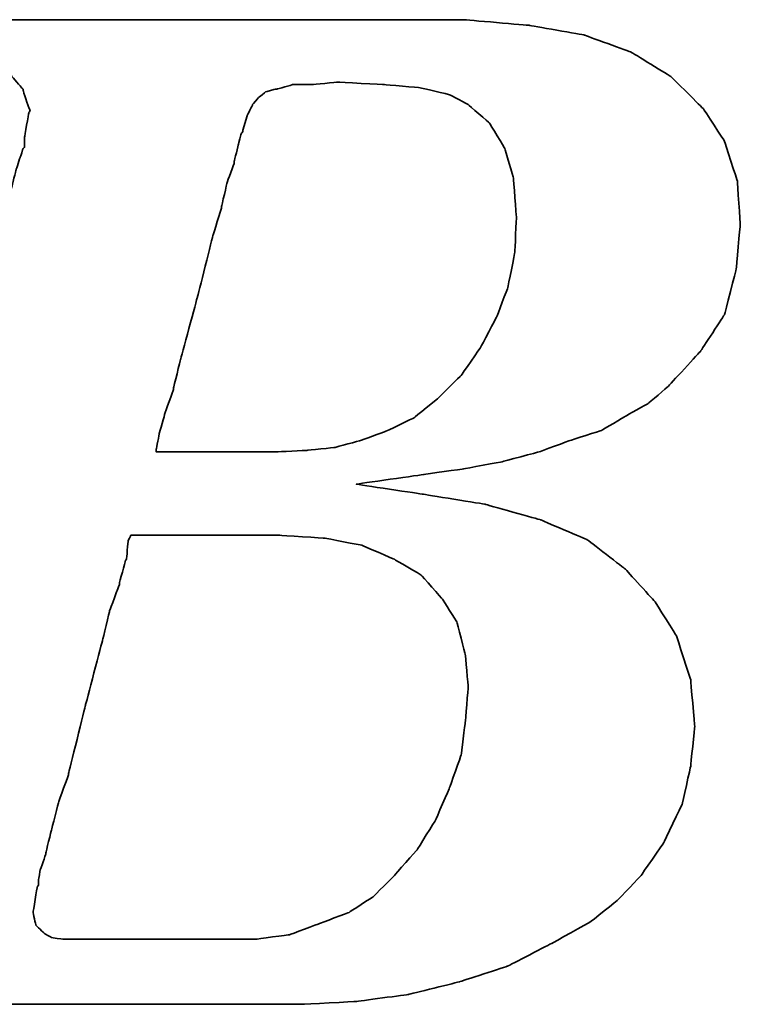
# Model space of a CAD drawing. Header units: millimetres. Extents: x -212 to 3135, y -1694 to 860.
# Tile 263 of 565: x 63.69 to 66.7, y -396.67 to -392.56. Entities that reach past the tile are written whole.
import ezdxf

# ---------------------------------------------------------------- set-up
doc = ezdxf.new("R2010")
doc.units = ezdxf.units.MM
doc.layers.add('DIM', color=4, linetype='CONTINUOUS')
doc.layers.add('layer 1', color=7, linetype='CONTINUOUS')

# ---------------------------------------------------------------- blocks, each defined once
blk = doc.blocks.new('TBI MOTION logo(完整正式版)')
at = {"layer": 'layer 1', "color": 22, "lineweight": 35}
for points, knots in [([(-64.65375, -6.86375), (-64.65375, -6.86375), (-64.84375, -7.29625), (-64.84375, -7.29625), (-64.84375, -7.29625), (-64.84375, -7.29625), (-64.86875, -7.34375), (-64.86875, -7.34375), (-64.86875, -7.34375), (-64.86875, -7.34375), (-64.86875, -7.36875), (-64.86875, -7.36875), (-64.86875, -7.36875), (-64.86875, -7.36875), (-65.15375, -7.65375), (-65.15375, -7.65375), (-65.15375, -7.65375), (-65.15375, -7.65375), (-65.17875, -7.65375), (-65.17875, -7.65375), (-65.17875, -7.65375), (-65.17875, -7.65375), (-65.20375, -7.67875), (-65.20375, -7.67875), (-65.20375, -7.67875), (-65.20375, -7.67875), (-65.58875, -7.87125), (-65.58875, -7.87125), (-65.58875, -7.87125), (-65.58875, -7.87125), (-65.63375, -7.87125), (-65.63375, -7.87125), (-65.63375, -7.87125), (-65.63375, -7.87125), (-65.65875, -7.89375), (-65.65875, -7.89375), (-65.65875, -7.89375), (-65.65875, -7.89375), (-66.09375, -7.94375), (-66.09375, -7.94375), (-66.09375, -7.94375), (-66.09375, -7.94375), (-66.11375, -7.94375), (-66.11375, -7.94375), (-66.11375, -7.94375), (-66.11375, -7.94375), (-66.16375, -7.94375), (-66.16375, -7.94375), (-66.16375, -7.94375), (-66.16375, -7.94375), (-66.30875, -7.94375), (-66.30875, -7.94375), (-66.30875, -7.94375), (-66.30875, -7.94375), (-66.69375, -7.94375), (-66.69375, -7.94375), (-66.69375, -7.94375), (-66.69375, -7.94375), (-67.07375, -7.94375), (-67.07375, -7.94375), (-67.07375, -7.94375), (-67.07375, -7.94375), (-67.12375, -7.94375), (-67.12375, -7.94375), (-67.12375, -7.94375), (-67.12375, -7.94375), (-67.12375, -7.96625), (-67.12375, -7.96625), (-67.12375, -7.96625), (-67.12375, -7.96625), (-67.14875, -7.99125), (-67.14875, -7.99125), (-67.14875, -7.99125), (-67.14875, -7.99125), (-67.24375, -8.34875), (-67.24375, -8.34875), (-67.24375, -8.34875), (-67.24375, -8.34875), (-67.31375, -8.68625), (-67.31375, -8.68625), (-67.31375, -8.68625), (-67.31375, -8.68625), (-67.26875, -8.68625), (-67.26875, -8.68625), (-67.26875, -8.68625), (-67.26875, -8.68625), (-67.07375, -8.68625), (-67.07375, -8.68625), (-67.07375, -8.68625), (-67.07375, -8.68625), (-66.54875, -8.68625), (-66.54875, -8.68625), (-66.54875, -8.68625), (-66.54875, -8.68625), (-65.82625, -8.68625), (-65.82625, -8.68625), (-65.82625, -8.68625), (-65.82625, -8.68625), (-65.01375, -8.68625), (-65.01375, -8.68625), (-65.01375, -8.68625), (-65.01375, -8.68625), (-64.05375, -8.68625), (-64.05375, -8.68625), (-64.05375, -8.68625), (-64.05375, -8.68625), (-62.08375, -8.68625), (-62.08375, -8.68625), (-62.08375, -8.68625), (-62.08375, -8.68625), (-60.06875, -8.68625), (-60.06875, -8.68625), (-60.06875, -8.68625), (-60.06875, -8.68625), (-59.10875, -8.68625), (-59.10875, -8.68625), (-59.10875, -8.68625), (-59.10875, -8.68625), (-58.29375, -8.68625), (-58.29375, -8.68625), (-58.29375, -8.68625), (-58.29375, -8.68625), (-57.57375, -8.68625), (-57.57375, -8.68625), (-57.57375, -8.68625), (-57.57375, -8.68625), (-57.04875, -8.68625), (-57.04875, -8.68625), (-57.04875, -8.68625), (-57.04875, -8.68625), (-56.85375, -8.68625), (-56.85375, -8.68625), (-56.85375, -8.68625), (-56.85375, -8.68625), (-56.70875, -8.68625), (-56.70875, -8.68625), (-56.70875, -8.68625), (-56.70875, -8.68625), (-56.61375, -8.68625), (-56.61375, -8.68625), (-56.61375, -8.68625), (-56.61375, -8.68625), (-56.56875, -8.68625), (-56.56875, -8.68625), (-56.56875, -8.68625), (-56.56875, -8.68625), (-55.65375, -8.63875), (-55.65375, -8.63875), (-55.65375, -8.63875), (-55.65375, -8.63875), (-54.76875, -8.51875), (-54.76875, -8.51875), (-54.76875, -8.51875), (-54.76875, -8.51875), (-53.90375, -8.30375), (-53.90375, -8.30375), (-53.90375, -8.30375), (-53.90375, -8.30375), (-53.08875, -8.03875), (-53.08875, -8.03875), (-53.08875, -8.03875), (-53.08875, -8.03875), (-52.34375, -7.65375), (-52.34375, -7.65375), (-52.34375, -7.65375), (-52.34375, -7.65375), (-51.69875, -7.29625), (-51.69875, -7.29625), (-51.69875, -7.29625), (-51.69875, -7.29625), (-51.21875, -6.91125), (-51.21875, -6.91125), (-51.21875, -6.91125), (-51.21875, -6.91125), (-50.83375, -6.50375), (-50.83375, -6.50375), (-50.83375, -6.50375), (-50.83375, -6.50375), (-50.44875, -5.94875), (-50.44875, -5.94875), (-50.44875, -5.94875), (-50.44875, -5.94875), (-50.13875, -5.30375), (-50.13875, -5.30375), (-50.13875, -5.30375), (-50.13875, -5.30375), (-49.99375, -4.65375), (-49.99375, -4.65375), (-49.99375, -4.65375), (-49.99375, -4.65375), (-49.92375, -3.98375), (-49.92375, -3.98375), (-49.92375, -3.98375), (-49.92375, -3.98375), (-49.99375, -3.19374), (-49.99375, -3.19374), (-49.99375, -3.19374), (-49.99375, -3.19374), (-50.23374, -2.44874), (-50.23374, -2.44874), (-50.23374, -2.44874), (-50.23374, -2.44874), (-50.59375, -1.87374), (-50.59375, -1.87374), (-50.59375, -1.87374), (-50.59375, -1.87374), (-51.09875, -1.31874), (-51.09875, -1.31874), (-51.09875, -1.31874), (-51.09875, -1.31874), (-51.74375, -0.81875), (-51.74375, -0.81875), (-51.74375, -0.81875), (-51.74375, -0.81875), (-52.53875, -0.48125), (-52.53875, -0.48125), (-52.53875, -0.48125), (-52.53875, -0.48125), (-53.47375, -0.21875), (-53.47375, -0.21875), (-53.47375, -0.21875), (-53.47375, -0.21875), (-54.52875, -0.04874), (-54.52875, -0.04874), (-54.52875, -0.04874), (-54.52875, -0.04874), (-55.65375, 0.12125), (-55.65375, 0.12125), (-55.65375, 0.12125), (-55.65375, 0.12125), (-54.50375, 0.28624), (-54.50375, 0.28624), (-54.50375, 0.28624), (-54.50375, 0.28624), (-53.83375, 0.38124), (-53.83375, 0.38124), (-53.83375, 0.38124), (-53.83375, 0.38124), (-53.18375, 0.50125), (-53.18375, 0.50125), (-53.18375, 0.50125), (-53.18375, 0.50125), (-52.55875, 0.66874), (-52.55875, 0.66874), (-52.55875, 0.66874), (-52.55875, 0.66874), (-52.03375, 0.86124), (-52.03375, 0.86124), (-52.03375, 0.86124), (-52.03375, 0.86124), (-51.50374, 1.03124), (-51.50374, 1.03124), (-51.50374, 1.03124), (-51.50374, 1.03124), (-51.09875, 1.27125), (-51.09875, 1.27125), (-51.09875, 1.27125), (-51.09875, 1.27125), (-50.71375, 1.48624), (-50.71375, 1.48624), (-50.71375, 1.48624), (-50.71375, 1.48624), (-50.37625, 1.77625), (-50.37625, 1.77625), (-50.37625, 1.77625), (-50.37625, 1.77625), (-49.82375, 2.37625), (-49.82375, 2.37625), (-49.82375, 2.37625), (-49.82375, 2.37625), (-49.41875, 2.99625), (-49.41875, 2.99625), (-49.41875, 2.99625), (-49.41875, 2.99625), (-49.22375, 3.76625), (-49.22375, 3.76625), (-49.22375, 3.76625), (-49.22375, 3.76625), (-49.15375, 4.50874), (-49.15375, 4.50874), (-49.15375, 4.50874), (-49.15375, 4.50874), (-49.20375, 5.25125), (-49.20375, 5.25125), (-49.20375, 5.25125), (-49.20375, 5.25125), (-49.41875, 5.92625), (-49.41875, 5.92625), (-49.41875, 5.92625), (-49.41875, 5.92625), (-49.77875, 6.47625), (-49.77875, 6.47625), (-49.77875, 6.47625), (-49.77875, 6.47625), (-50.33125, 7.02624), (-50.33125, 7.02624), (-50.33125, 7.02624), (-50.33125, 7.02624), (-51.00125, 7.43625), (-51.00125, 7.43625), (-51.00125, 7.43625), (-51.00125, 7.43625), (-51.79375, 7.72625), (-51.79375, 7.72625), (-51.79375, 7.72625), (-51.79375, 7.72625), (-52.72875, 7.89124), (-52.72875, 7.89124), (-52.72875, 7.89124), (-52.72875, 7.89124), (-53.83375, 7.98625), (-53.83375, 7.98625), (-53.83375, 7.98625), (-53.83375, 7.98625), (-53.92875, 7.98625), (-53.92875, 7.98625), (-53.92875, 7.98625), (-53.92875, 7.98625), (-54.26375, 7.98625), (-54.26375, 7.98625), (-54.26375, 7.98625), (-54.26375, 7.98625), (-54.74375, 7.98625), (-54.74375, 7.98625), (-54.74375, 7.98625), (-54.74375, 7.98625), (-55.36875, 7.98625), (-55.36875, 7.98625), (-55.36875, 7.98625), (-55.36875, 7.98625), (-56.13375, 7.98625), (-56.13375, 7.98625), (-56.13375, 7.98625), (-56.13375, 7.98625), (-56.94875, 7.98625), (-56.94875, 7.98625), (-56.94875, 7.98625), (-56.94875, 7.98625), (-58.77625, 7.98625), (-58.77625, 7.98625), (-58.77625, 7.98625), (-58.77625, 7.98625), (-60.59875, 7.98625), (-60.59875, 7.98625), (-60.59875, 7.98625), (-60.59875, 7.98625), (-61.41375, 7.98625), (-61.41375, 7.98625), (-61.41375, 7.98625), (-61.41375, 7.98625), (-62.17875, 7.98625), (-62.17875, 7.98625), (-62.17875, 7.98625), (-62.17875, 7.98625), (-62.80375, 7.98625), (-62.80375, 7.98625), (-62.80375, 7.98625), (-62.80375, 7.98625), (-63.30625, 7.98625), (-63.30625, 7.98625), (-63.30625, 7.98625), (-63.30625, 7.98625), (-63.57375, 7.98625), (-63.57375, 7.98625), (-63.57375, 7.98625), (-63.57375, 7.98625), (-63.57375, 7.96375), (-63.57375, 7.96375), (-63.57375, 7.96375), (-63.57375, 7.96375), (-63.59875, 7.94125), (-63.59875, 7.94125), (-63.59875, 7.94125), (-63.59875, 7.94125), (-63.69375, 7.55625), (-63.69375, 7.55625), (-63.69375, 7.55625), (-63.69375, 7.55625), (-63.76375, 7.24624), (-63.76375, 7.24624), (-63.76375, 7.24624), (-63.76375, 7.24624), (-63.23875, 7.24624), (-63.23875, 7.24624), (-63.23875, 7.24624), (-63.23875, 7.24624), (-62.75875, 7.24624), (-62.75875, 7.24624), (-62.75875, 7.24624), (-62.75875, 7.24624), (-62.61125, 7.24624), (-62.61125, 7.24624), (-62.61125, 7.24624), (-62.61125, 7.24624), (-62.56625, 7.24624), (-62.56625, 7.24624), (-62.56625, 7.24624), (-62.56625, 7.24624), (-62.22875, 7.24624), (-62.22875, 7.24624), (-62.22875, 7.24624), (-62.22875, 7.24624), (-62.20375, 7.24624), (-62.20375, 7.24624), (-62.20375, 7.24624), (-62.20375, 7.24624), (-62.17875, 7.21875), (-62.17875, 7.21875), (-62.17875, 7.21875), (-62.17875, 7.21875), (-61.96375, 7.17125), (-61.96375, 7.17125), (-61.96375, 7.17125), (-61.96375, 7.17125), (-61.72375, 7.12624), (-61.72375, 7.12624), (-61.72375, 7.12624), (-61.72375, 7.12624), (-61.70375, 7.12624), (-61.70375, 7.12624), (-61.70375, 7.12624), (-61.70375, 7.12624), (-61.55875, 7.07624), (-61.55875, 7.07624), (-61.55875, 7.07624), (-61.55875, 7.07624), (-61.50875, 7.07624), (-61.50875, 7.07624), (-61.50875, 7.07624), (-61.50875, 7.07624), (-61.48375, 7.02624), (-61.48375, 7.02624), (-61.48375, 7.02624), (-61.48375, 7.02624), (-61.31875, 6.83375), (-61.31875, 6.83375), (-61.31875, 6.83375), (-61.31875, 6.83375), (-61.29375, 6.81125), (-61.29375, 6.81125), (-61.29375, 6.81125), (-61.29375, 6.81125), (-61.29375, 6.78625), (-61.29375, 6.78625), (-61.29375, 6.78625), (-61.29375, 6.78625), (-61.19875, 6.50124), (-61.19875, 6.50124), (-61.19875, 6.50124), (-61.19875, 6.50124), (-61.17375, 6.45124), (-61.17375, 6.45124), (-61.17375, 6.45124), (-61.17375, 6.45124), (-61.19875, 6.40625), (-61.19875, 6.40625), (-61.19875, 6.40625), (-61.19875, 6.40625), (-61.26875, 5.99624), (-61.26875, 5.99624), (-61.26875, 5.99624), (-61.26875, 5.99624), (-61.26875, 5.85125), (-61.26875, 5.85125), (-61.26875, 5.85125), (-61.26875, 5.85125), (-61.26875, 5.82625), (-61.26875, 5.82625), (-61.26875, 5.82625), (-61.26875, 5.82625), (-61.29375, 5.80625), (-61.29375, 5.80625), (-61.29375, 5.80625), (-61.29375, 5.80625), (-61.34125, 5.66125), (-61.34125, 5.66125), (-61.34125, 5.66125), (-61.34125, 5.66125), (-61.41375, 5.44625), (-61.41375, 5.44625), (-61.41375, 5.44625), (-61.41375, 5.44625), (-61.48375, 5.15625), (-61.48375, 5.15625), (-61.48375, 5.15625), (-61.48375, 5.15625), (-61.58375, 4.82124), (-61.58375, 4.82124), (-61.58375, 4.82124), (-61.58375, 4.82124), (-61.79875, 4.00375), (-61.79875, 4.00375), (-61.79875, 4.00375), (-61.79875, 4.00375), (-62.05875, 2.99625), (-62.05875, 2.99625), (-62.05875, 2.99625), (-62.05875, 2.99625), (-62.34875, 1.91625), (-62.34875, 1.91625), (-62.34875, 1.91625), (-62.34875, 1.91625), (-62.97375, -0.41124), (-62.97375, -0.41124), (-62.97375, -0.41124), (-62.97375, -0.41124), (-63.59875, -2.75875), (-63.59875, -2.75875), (-63.59875, -2.75875), (-63.59875, -2.75875), (-63.88375, -3.86374), (-63.88375, -3.86374), (-63.88375, -3.86374), (-63.88375, -3.86374), (-64.14875, -4.82374), (-64.14875, -4.82374), (-64.14875, -4.82374), (-64.14875, -4.82374), (-64.36375, -5.64125), (-64.36375, -5.64125), (-64.36375, -5.64125), (-64.36375, -5.64125), (-64.43625, -5.97625), (-64.43625, -5.97625), (-64.43625, -5.97625), (-64.43625, -5.97625), (-64.50875, -6.28625), (-64.50875, -6.28625), (-64.50875, -6.28625), (-64.50875, -6.28625), (-64.50875, -6.30875), (-64.50875, -6.30875), (-64.50875, -6.30875), (-64.50875, -6.30875), (-64.57875, -6.50375), (-64.57875, -6.50375), (-64.57875, -6.50375), (-64.57875, -6.50375), (-64.62875, -6.69625), (-64.62875, -6.69625), (-64.62875, -6.69625), (-64.62875, -6.69625), (-64.62875, -6.76875), (-64.62875, -6.76875), (-64.62875, -6.76875), (-64.62875, -6.76875), (-64.62875, -6.81375), (-64.62875, -6.81375), (-64.62875, -6.81375), (-64.62875, -6.81375), (-64.62875, -6.83875), (-64.62875, -6.83875), (-64.62875, -6.83875), (-64.62875, -6.83875), (-64.65375, -6.86375), (-64.65375, -6.86375)], [0, 0, 0, 0, 0.00719424, 0.00719424, 0.00719424, 0.00719425, 0.01438849, 0.01438849, 0.01438849, 0.0143885, 0.02158273, 0.02158273, 0.02158273, 0.02158274, 0.02877698, 0.02877698, 0.02877698, 0.02877699, 0.03597122, 0.03597122, 0.03597122, 0.03597123, 0.04316547, 0.04316547, 0.04316547, 0.04316548, 0.05035971, 0.05035971, 0.05035971, 0.05035972, 0.05755396, 0.05755396, 0.05755396, 0.05755397, 0.0647482, 0.0647482, 0.0647482, 0.06474821, 0.07194245, 0.07194245, 0.07194245, 0.07194246, 0.07913669, 0.07913669, 0.07913669, 0.0791367, 0.08633094, 0.08633094, 0.08633094, 0.08633095, 0.09352518, 0.09352518, 0.09352518, 0.09352519, 0.10071942, 0.10071942, 0.10071942, 0.10071943, 0.10791367, 0.10791367, 0.10791367, 0.10791368, 0.11510791, 0.11510791, 0.11510791, 0.11510792, 0.12230216, 0.12230216, 0.12230216, 0.12230217, 0.1294964, 0.1294964, 0.1294964, 0.12949641, 0.13669065, 0.13669065, 0.13669065, 0.13669066, 0.14388489, 0.14388489, 0.14388489, 0.1438849, 0.15107914, 0.15107914, 0.15107914, 0.15107915, 0.15827338, 0.15827338, 0.15827338, 0.15827339, 0.16546763, 0.16546763, 0.16546763, 0.16546764, 0.17266187, 0.17266187, 0.17266187, 0.17266188, 0.17985612, 0.17985612, 0.17985612, 0.17985613, 0.18705036, 0.18705036, 0.18705036, 0.18705037, 0.1942446, 0.1942446, 0.1942446, 0.19424461, 0.20143885, 0.20143885, 0.20143885, 0.20143886, 0.20863309, 0.20863309, 0.20863309, 0.2086331, 0.21582734, 0.21582734, 0.21582734, 0.21582735, 0.22302158, 0.22302158, 0.22302158, 0.22302159, 0.23021583, 0.23021583, 0.23021583, 0.23021584, 0.23741007, 0.23741007, 0.23741007, 0.23741008, 0.24460432, 0.24460432, 0.24460432, 0.24460433, 0.25179856, 0.25179856, 0.25179856, 0.25179857, 0.25899281, 0.25899281, 0.25899281, 0.25899282, 0.26618705, 0.26618705, 0.26618705, 0.26618706, 0.27338129, 0.27338129, 0.27338129, 0.2733813, 0.28057554, 0.28057554, 0.28057554, 0.28057555, 0.28776978, 0.28776978, 0.28776978, 0.28776979, 0.29496403, 0.29496403, 0.29496403, 0.29496404, 0.30215827, 0.30215827, 0.30215827, 0.30215828, 0.30935252, 0.30935252, 0.30935252, 0.30935253, 0.31654676, 0.31654676, 0.31654676, 0.31654677, 0.32374101, 0.32374101, 0.32374101, 0.32374102, 0.33093525, 0.33093525, 0.33093525, 0.33093526, 0.3381295, 0.3381295, 0.3381295, 0.33812951, 0.34532374, 0.34532374, 0.34532374, 0.34532375, 0.35251799, 0.35251799, 0.35251799, 0.352518, 0.35971223, 0.35971223, 0.35971223, 0.35971224, 0.36690647, 0.36690647, 0.36690647, 0.36690648, 0.37410072, 0.37410072, 0.37410072, 0.37410073, 0.38129496, 0.38129496, 0.38129496, 0.38129497, 0.38848921, 0.38848921, 0.38848921, 0.38848922, 0.39568345, 0.39568345, 0.39568345, 0.39568346, 0.4028777, 0.4028777, 0.4028777, 0.40287771, 0.41007194, 0.41007194, 0.41007194, 0.41007195, 0.41726619, 0.41726619, 0.41726619, 0.4172662, 0.42446043, 0.42446043, 0.42446043, 0.42446044, 0.43165468, 0.43165468, 0.43165468, 0.43165469, 0.43884892, 0.43884892, 0.43884892, 0.43884893, 0.44604317, 0.44604317, 0.44604317, 0.44604318, 0.45323741, 0.45323741, 0.45323741, 0.45323742, 0.46043165, 0.46043165, 0.46043165, 0.46043166, 0.4676259, 0.4676259, 0.4676259, 0.46762591, 0.47482014, 0.47482014, 0.47482014, 0.47482015, 0.48201439, 0.48201439, 0.48201439, 0.4820144, 0.48920863, 0.48920863, 0.48920863, 0.48920864, 0.49640288, 0.49640288, 0.49640288, 0.49640289, 0.50359712, 0.50359712, 0.50359712, 0.50359713, 0.51079137, 0.51079137, 0.51079137, 0.51079138, 0.51798561, 0.51798561, 0.51798561, 0.51798562, 0.52517986, 0.52517986, 0.52517986, 0.52517987, 0.5323741, 0.5323741, 0.5323741, 0.53237411, 0.53956835, 0.53956835, 0.53956835, 0.53956836, 0.54676259, 0.54676259, 0.54676259, 0.5467626, 0.55395683, 0.55395683, 0.55395683, 0.55395684, 0.56115108, 0.56115108, 0.56115108, 0.56115109, 0.56834532, 0.56834532, 0.56834532, 0.56834533, 0.57553957, 0.57553957, 0.57553957, 0.57553958, 0.58273381, 0.58273381, 0.58273381, 0.58273382, 0.58992806, 0.58992806, 0.58992806, 0.58992807, 0.5971223, 0.5971223, 0.5971223, 0.59712231, 0.60431655, 0.60431655, 0.60431655, 0.60431656, 0.61151079, 0.61151079, 0.61151079, 0.6115108, 0.61870504, 0.61870504, 0.61870504, 0.61870505, 0.62589928, 0.62589928, 0.62589928, 0.62589929, 0.63309353, 0.63309353, 0.63309353, 0.63309354, 0.64028777, 0.64028777, 0.64028777, 0.64028778, 0.64748201, 0.64748201, 0.64748201, 0.64748202, 0.65467626, 0.65467626, 0.65467626, 0.65467627, 0.6618705, 0.6618705, 0.6618705, 0.66187051, 0.66906475, 0.66906475, 0.66906475, 0.66906476, 0.67625899, 0.67625899, 0.67625899, 0.676259, 0.68345324, 0.68345324, 0.68345324, 0.68345325, 0.69064748, 0.69064748, 0.69064748, 0.69064749, 0.69784173, 0.69784173, 0.69784173, 0.69784174, 0.70503597, 0.70503597, 0.70503597, 0.70503598, 0.71223022, 0.71223022, 0.71223022, 0.71223023, 0.71942446, 0.71942446, 0.71942446, 0.71942447, 0.72661871, 0.72661871, 0.72661871, 0.72661872, 0.73381295, 0.73381295, 0.73381295, 0.73381296, 0.74100719, 0.74100719, 0.74100719, 0.7410072, 0.74820144, 0.74820144, 0.74820144, 0.74820145, 0.75539568, 0.75539568, 0.75539568, 0.75539569, 0.76258993, 0.76258993, 0.76258993, 0.76258994, 0.76978417, 0.76978417, 0.76978417, 0.76978418, 0.77697842, 0.77697842, 0.77697842, 0.77697843, 0.78417266, 0.78417266, 0.78417266, 0.78417267, 0.79136691, 0.79136691, 0.79136691, 0.79136692, 0.79856115, 0.79856115, 0.79856115, 0.79856116, 0.8057554, 0.8057554, 0.8057554, 0.80575541, 0.81294964, 0.81294964, 0.81294964, 0.81294965, 0.82014388, 0.82014388, 0.82014388, 0.82014389, 0.82733813, 0.82733813, 0.82733813, 0.82733814, 0.83453237, 0.83453237, 0.83453237, 0.83453238, 0.84172662, 0.84172662, 0.84172662, 0.84172663, 0.84892086, 0.84892086, 0.84892086, 0.84892087, 0.85611511, 0.85611511, 0.85611511, 0.85611512, 0.86330935, 0.86330935, 0.86330935, 0.86330936, 0.8705036, 0.8705036, 0.8705036, 0.87050361, 0.87769784, 0.87769784, 0.87769784, 0.87769785, 0.88489209, 0.88489209, 0.88489209, 0.8848921, 0.89208633, 0.89208633, 0.89208633, 0.89208634, 0.89928058, 0.89928058, 0.89928058, 0.89928059, 0.90647482, 0.90647482, 0.90647482, 0.90647483, 0.91366906, 0.91366906, 0.91366906, 0.91366907, 0.92086331, 0.92086331, 0.92086331, 0.92086332, 0.92805755, 0.92805755, 0.92805755, 0.92805756, 0.9352518, 0.9352518, 0.9352518, 0.93525181, 0.94244604, 0.94244604, 0.94244604, 0.94244605, 0.94964029, 0.94964029, 0.94964029, 0.9496403, 0.95683453, 0.95683453, 0.95683453, 0.95683454, 0.96402878, 0.96402878, 0.96402878, 0.96402879, 0.97122302, 0.97122302, 0.97122302, 0.97122303, 0.97841727, 0.97841727, 0.97841727, 0.97841728, 0.98561151, 0.98561151, 0.98561151, 0.98561152, 0.99280576, 0.99280576, 0.99280576, 0.99280577, 1, 1, 1, 1]), ([(-57.50375, 6.35625), (-57.50375, 6.35625), (-57.57375, 6.11625), (-57.57375, 6.11625), (-57.57375, 6.11625), (-57.57375, 6.11625), (-57.57375, 6.09125), (-57.57375, 6.09125), (-57.57375, 6.09125), (-57.57375, 6.09125), (-57.59875, 6.06625), (-57.59875, 6.06625), (-57.59875, 6.06625), (-57.59875, 6.06625), (-57.64875, 5.87625), (-57.64875, 5.87625), (-57.64875, 5.87625), (-57.64875, 5.87625), (-57.71875, 5.58875), (-57.71875, 5.58875), (-57.71875, 5.58875), (-57.71875, 5.58875), (-57.71875, 5.56625), (-57.71875, 5.56625), (-57.71875, 5.56625), (-57.71875, 5.56625), (-57.83875, 5.23125), (-57.83875, 5.23125), (-57.83875, 5.23125), (-57.83875, 5.23125), (-57.93625, 4.82124), (-57.93625, 4.82124), (-57.93625, 4.82124), (-57.93625, 4.82124), (-57.93625, 4.79624), (-57.93625, 4.79624), (-57.93625, 4.79624), (-57.93625, 4.79624), (-58.07875, 4.34125), (-58.07875, 4.34125), (-58.07875, 4.34125), (-58.07875, 4.34125), (-58.34375, 3.28625), (-58.34375, 3.28625), (-58.34375, 3.28625), (-58.34375, 3.28625), (-58.62875, 2.23124), (-58.62875, 2.23124), (-58.62875, 2.23124), (-58.62875, 2.23124), (-58.74875, 1.75125), (-58.74875, 1.75125), (-58.74875, 1.75125), (-58.74875, 1.75125), (-58.74875, 1.72625), (-58.74875, 1.72625), (-58.74875, 1.72625), (-58.74875, 1.72625), (-58.89375, 1.31625), (-58.89375, 1.31625), (-58.89375, 1.31625), (-58.89375, 1.31625), (-58.98875, 0.98124), (-58.98875, 0.98124), (-58.98875, 0.98124), (-58.98875, 0.98124), (-59.03875, 0.71625), (-59.03875, 0.71625), (-59.03875, 0.71625), (-59.03875, 0.71625), (-59.03875, 0.66874), (-59.03875, 0.66874), (-59.03875, 0.66874), (-59.03875, 0.66874), (-58.91875, 0.66874), (-58.91875, 0.66874), (-58.91875, 0.66874), (-58.91875, 0.66874), (-58.53375, 0.66874), (-58.53375, 0.66874), (-58.53375, 0.66874), (-58.53375, 0.66874), (-58.10375, 0.66874), (-58.10375, 0.66874), (-58.10375, 0.66874), (-58.10375, 0.66874), (-57.66875, 0.66874), (-57.66875, 0.66874), (-57.66875, 0.66874), (-57.66875, 0.66874), (-57.33375, 0.66874), (-57.33375, 0.66874), (-57.33375, 0.66874), (-57.33375, 0.66874), (-57.09375, 0.66874), (-57.09375, 0.66874), (-57.09375, 0.66874), (-57.09375, 0.66874), (-56.99875, 0.66874), (-56.99875, 0.66874), (-56.99875, 0.66874), (-56.99875, 0.66874), (-56.49375, 0.69374), (-56.49375, 0.69374), (-56.49375, 0.69374), (-56.49375, 0.69374), (-56.01375, 0.74374), (-56.01375, 0.74374), (-56.01375, 0.74374), (-56.01375, 0.74374), (-55.58375, 0.86124), (-55.58375, 0.86124), (-55.58375, 0.86124), (-55.58375, 0.86124), (-55.17375, 1.00624), (-55.17375, 1.00624), (-55.17375, 1.00624), (-55.17375, 1.00624), (-54.67375, 1.24625), (-54.67375, 1.24625), (-54.67375, 1.24625), (-54.67375, 1.24625), (-54.26375, 1.58124), (-54.26375, 1.58124), (-54.26375, 1.58124), (-54.26375, 1.58124), (-53.87875, 1.96374), (-53.87875, 1.96374), (-53.87875, 1.96374), (-53.87875, 1.96374), (-53.54375, 2.44625), (-53.54375, 2.44625), (-53.54375, 2.44625), (-53.54375, 2.44625), (-53.27875, 2.95125), (-53.27875, 2.95125), (-53.27875, 2.95125), (-53.27875, 2.95125), (-53.08875, 3.45124), (-53.08875, 3.45124), (-53.08875, 3.45124), (-53.08875, 3.45124), (-52.96875, 4.05124), (-52.96875, 4.05124), (-52.96875, 4.05124), (-52.96875, 4.05124), (-52.94375, 4.65125), (-52.94375, 4.65125), (-52.94375, 4.65125), (-52.94375, 4.65125), (-52.99375, 5.30125), (-52.99375, 5.30125), (-52.99375, 5.30125), (-52.99375, 5.30125), (-53.13875, 5.80625), (-53.13875, 5.80625), (-53.13875, 5.80625), (-53.13875, 5.80625), (-53.39875, 6.23625), (-53.39875, 6.23625), (-53.39875, 6.23625), (-53.39875, 6.23625), (-53.75875, 6.54875), (-53.75875, 6.54875), (-53.75875, 6.54875), (-53.75875, 6.54875), (-54.07375, 6.71625), (-54.07375, 6.71625), (-54.07375, 6.71625), (-54.07375, 6.71625), (-54.57375, 6.83375), (-54.57375, 6.83375), (-54.57375, 6.83375), (-54.57375, 6.83375), (-55.17375, 6.88625), (-55.17375, 6.88625), (-55.17375, 6.88625), (-55.17375, 6.88625), (-55.96875, 6.93125), (-55.96875, 6.93125), (-55.96875, 6.93125), (-55.96875, 6.93125), (-56.39875, 6.88625), (-56.39875, 6.88625), (-56.39875, 6.88625), (-56.39875, 6.88625), (-56.42125, 6.88625), (-56.42125, 6.88625), (-56.42125, 6.88625), (-56.42125, 6.88625), (-56.73375, 6.88625), (-56.73375, 6.88625), (-56.73375, 6.88625), (-56.73375, 6.88625), (-56.99875, 6.81125), (-56.99875, 6.81125), (-56.99875, 6.81125), (-56.99875, 6.81125), (-57.02375, 6.81125), (-57.02375, 6.81125), (-57.02375, 6.81125), (-57.02375, 6.81125), (-57.18875, 6.76625), (-57.18875, 6.76625), (-57.18875, 6.76625), (-57.18875, 6.76625), (-57.30875, 6.66625), (-57.30875, 6.66625), (-57.30875, 6.66625), (-57.30875, 6.66625), (-57.40875, 6.54875), (-57.40875, 6.54875), (-57.40875, 6.54875), (-57.40875, 6.54875), (-57.50375, 6.35625), (-57.50375, 6.35625)], [0, 0, 0, 0, 0.01851852, 0.01851852, 0.01851852, 0.01851853, 0.03703704, 0.03703704, 0.03703704, 0.03703705, 0.05555556, 0.05555556, 0.05555556, 0.05555557, 0.07407407, 0.07407407, 0.07407407, 0.07407408, 0.09259259, 0.09259259, 0.09259259, 0.0925926, 0.11111111, 0.11111111, 0.11111111, 0.11111112, 0.12962963, 0.12962963, 0.12962963, 0.12962964, 0.14814815, 0.14814815, 0.14814815, 0.14814816, 0.16666667, 0.16666667, 0.16666667, 0.16666668, 0.18518519, 0.18518519, 0.18518519, 0.1851852, 0.2037037, 0.2037037, 0.2037037, 0.20370371, 0.22222222, 0.22222222, 0.22222222, 0.22222223, 0.24074074, 0.24074074, 0.24074074, 0.24074075, 0.25925926, 0.25925926, 0.25925926, 0.25925927, 0.27777778, 0.27777778, 0.27777778, 0.27777779, 0.2962963, 0.2962963, 0.2962963, 0.29629631, 0.31481481, 0.31481481, 0.31481481, 0.31481482, 0.33333333, 0.33333333, 0.33333333, 0.33333334, 0.35185185, 0.35185185, 0.35185185, 0.35185186, 0.37037037, 0.37037037, 0.37037037, 0.37037038, 0.38888889, 0.38888889, 0.38888889, 0.3888889, 0.40740741, 0.40740741, 0.40740741, 0.40740742, 0.42592593, 0.42592593, 0.42592593, 0.42592594, 0.44444444, 0.44444444, 0.44444444, 0.44444445, 0.46296296, 0.46296296, 0.46296296, 0.46296297, 0.48148148, 0.48148148, 0.48148148, 0.48148149, 0.5, 0.5, 0.5, 0.50000001, 0.51851852, 0.51851852, 0.51851852, 0.51851853, 0.53703704, 0.53703704, 0.53703704, 0.53703705, 0.55555556, 0.55555556, 0.55555556, 0.55555557, 0.57407407, 0.57407407, 0.57407407, 0.57407408, 0.59259259, 0.59259259, 0.59259259, 0.5925926, 0.61111111, 0.61111111, 0.61111111, 0.61111112, 0.62962963, 0.62962963, 0.62962963, 0.62962964, 0.64814815, 0.64814815, 0.64814815, 0.64814816, 0.66666667, 0.66666667, 0.66666667, 0.66666668, 0.68518519, 0.68518519, 0.68518519, 0.6851852, 0.7037037, 0.7037037, 0.7037037, 0.70370371, 0.72222222, 0.72222222, 0.72222222, 0.72222223, 0.74074074, 0.74074074, 0.74074074, 0.74074075, 0.75925926, 0.75925926, 0.75925926, 0.75925927, 0.77777778, 0.77777778, 0.77777778, 0.77777779, 0.7962963, 0.7962963, 0.7962963, 0.79629631, 0.81481481, 0.81481481, 0.81481481, 0.81481482, 0.83333333, 0.83333333, 0.83333333, 0.83333334, 0.85185185, 0.85185185, 0.85185185, 0.85185186, 0.87037037, 0.87037037, 0.87037037, 0.87037038, 0.88888889, 0.88888889, 0.88888889, 0.8888889, 0.90740741, 0.90740741, 0.90740741, 0.90740742, 0.92592593, 0.92592593, 0.92592593, 0.92592594, 0.94444444, 0.94444444, 0.94444444, 0.94444445, 0.96296296, 0.96296296, 0.96296296, 0.96296297, 0.98148148, 0.98148148, 0.98148148, 0.98148149, 1, 1, 1, 1]), ([(-61.03125, -6.57375), (-61.03125, -6.57375), (-61.03125, -6.67125), (-61.03125, -6.67125), (-61.03125, -6.67125), (-61.03125, -6.67125), (-61.05375, -6.69625), (-61.05375, -6.69625), (-61.05375, -6.69625), (-61.05375, -6.69625), (-61.12375, -7.12875), (-61.12375, -7.12875), (-61.12375, -7.12875), (-61.12375, -7.12875), (-61.07875, -7.34375), (-61.07875, -7.34375), (-61.07875, -7.34375), (-61.07875, -7.34375), (-60.93375, -7.48875), (-60.93375, -7.48875), (-60.93375, -7.48875), (-60.93375, -7.48875), (-60.81375, -7.55625), (-60.81375, -7.55625), (-60.81375, -7.55625), (-60.81375, -7.55625), (-60.62375, -7.58375), (-60.62375, -7.58375), (-60.62375, -7.58375), (-60.62375, -7.58375), (-60.30875, -7.58375), (-60.30875, -7.58375), (-60.30875, -7.58375), (-60.30875, -7.58375), (-59.97375, -7.58375), (-59.97375, -7.58375), (-59.97375, -7.58375), (-59.97375, -7.58375), (-59.87875, -7.58375), (-59.87875, -7.58375), (-59.87875, -7.58375), (-59.87875, -7.58375), (-59.63625, -7.58375), (-59.63625, -7.58375), (-59.63625, -7.58375), (-59.63625, -7.58375), (-58.96875, -7.58375), (-58.96875, -7.58375), (-58.96875, -7.58375), (-58.96875, -7.58375), (-58.29375, -7.58375), (-58.29375, -7.58375), (-58.29375, -7.58375), (-58.29375, -7.58375), (-58.05375, -7.58375), (-58.05375, -7.58375), (-58.05375, -7.58375), (-58.05375, -7.58375), (-57.98375, -7.58375), (-57.98375, -7.58375), (-57.98375, -7.58375), (-57.98375, -7.58375), (-57.35875, -7.58375), (-57.35875, -7.58375), (-57.35875, -7.58375), (-57.35875, -7.58375), (-56.78375, -7.50875), (-56.78375, -7.50875), (-56.78375, -7.50875), (-56.78375, -7.50875), (-56.27875, -7.31875), (-56.27875, -7.31875), (-56.27875, -7.31875), (-56.27875, -7.31875), (-55.77375, -7.12875), (-55.77375, -7.12875), (-55.77375, -7.12875), (-55.77375, -7.12875), (-55.36875, -6.86375), (-55.36875, -6.86375), (-55.36875, -6.86375), (-55.36875, -6.86375), (-55.00875, -6.50375), (-55.00875, -6.50375), (-55.00875, -6.50375), (-55.00875, -6.50375), (-54.62375, -6.06875), (-54.62375, -6.06875), (-54.62375, -6.06875), (-54.62375, -6.06875), (-54.31375, -5.56875), (-54.31375, -5.56875), (-54.31375, -5.56875), (-54.31375, -5.56875), (-54.07375, -5.01625), (-54.07375, -5.01625), (-54.07375, -5.01625), (-54.07375, -5.01625), (-53.87875, -4.46374), (-53.87875, -4.46374), (-53.87875, -4.46374), (-53.87875, -4.46374), (-53.80875, -3.91375), (-53.80875, -3.91375), (-53.80875, -3.91375), (-53.80875, -3.91375), (-53.75875, -3.31375), (-53.75875, -3.31375), (-53.75875, -3.31375), (-53.75875, -3.31375), (-53.80875, -2.75875), (-53.80875, -2.75875), (-53.80875, -2.75875), (-53.80875, -2.75875), (-53.95375, -2.20875), (-53.95375, -2.20875), (-53.95375, -2.20875), (-53.95375, -2.20875), (-54.19375, -1.82625), (-54.19375, -1.82625), (-54.19375, -1.82625), (-54.19375, -1.82625), (-54.55375, -1.41875), (-54.55375, -1.41875), (-54.55375, -1.41875), (-54.55375, -1.41875), (-55.00875, -1.15125), (-55.00875, -1.15125), (-55.00875, -1.15125), (-55.00875, -1.15125), (-55.56125, -0.91375), (-55.56125, -0.91375), (-55.56125, -0.91375), (-55.56125, -0.91375), (-56.18125, -0.79375), (-56.18125, -0.79375), (-56.18125, -0.79375), (-56.18125, -0.79375), (-56.94875, -0.74374), (-56.94875, -0.74374), (-56.94875, -0.74374), (-56.94875, -0.74374), (-56.99875, -0.74374), (-56.99875, -0.74374), (-56.99875, -0.74374), (-56.99875, -0.74374), (-57.09375, -0.74374), (-57.09375, -0.74374), (-57.09375, -0.74374), (-57.09375, -0.74374), (-57.38375, -0.74374), (-57.38375, -0.74374), (-57.38375, -0.74374), (-57.38375, -0.74374), (-57.76875, -0.74374), (-57.76875, -0.74374), (-57.76875, -0.74374), (-57.76875, -0.74374), (-58.24625, -0.74374), (-58.24625, -0.74374), (-58.24625, -0.74374), (-58.24625, -0.74374), (-58.72875, -0.74374), (-58.72875, -0.74374), (-58.72875, -0.74374), (-58.72875, -0.74374), (-59.20875, -0.74374), (-59.20875, -0.74374), (-59.20875, -0.74374), (-59.20875, -0.74374), (-59.46875, -0.74374), (-59.46875, -0.74374), (-59.46875, -0.74374), (-59.46875, -0.74374), (-59.51625, -0.83875), (-59.51625, -0.83875), (-59.51625, -0.83875), (-59.51625, -0.83875), (-59.54375, -1.15125), (-59.54375, -1.15125), (-59.54375, -1.15125), (-59.54375, -1.15125), (-59.56375, -1.17874), (-59.56375, -1.17874), (-59.56375, -1.17874), (-59.56375, -1.17874), (-59.66375, -1.55875), (-59.66375, -1.55875), (-59.66375, -1.55875), (-59.66375, -1.55875), (-59.66375, -1.58375), (-59.66375, -1.58375), (-59.66375, -1.58375), (-59.66375, -1.58375), (-59.82875, -2.01874), (-59.82875, -2.01874), (-59.82875, -2.01874), (-59.82875, -2.01874), (-59.94875, -2.52125), (-59.94875, -2.52125), (-59.94875, -2.52125), (-59.94875, -2.52125), (-60.23875, -3.62375), (-60.23875, -3.62375), (-60.23875, -3.62375), (-60.23875, -3.62375), (-60.52375, -4.77624), (-60.52375, -4.77624), (-60.52375, -4.77624), (-60.52375, -4.77624), (-60.52375, -4.79874), (-60.52375, -4.79874), (-60.52375, -4.79874), (-60.52375, -4.79874), (-60.69125, -5.25375), (-60.69125, -5.25375), (-60.69125, -5.25375), (-60.69125, -5.25375), (-60.81375, -5.73625), (-60.81375, -5.73625), (-60.81375, -5.73625), (-60.81375, -5.73625), (-60.90875, -6.11875), (-60.90875, -6.11875), (-60.90875, -6.11875), (-60.90875, -6.11875), (-60.90875, -6.14375), (-60.90875, -6.14375), (-60.90875, -6.14375), (-60.90875, -6.14375), (-61.00375, -6.40875), (-61.00375, -6.40875), (-61.00375, -6.40875), (-61.00375, -6.40875), (-61.03125, -6.57375), (-61.03125, -6.57375)], [0, 0, 0, 0, 0.01694915, 0.01694915, 0.01694915, 0.01694916, 0.03389831, 0.03389831, 0.03389831, 0.03389832, 0.05084746, 0.05084746, 0.05084746, 0.05084747, 0.06779661, 0.06779661, 0.06779661, 0.06779662, 0.08474576, 0.08474576, 0.08474576, 0.08474577, 0.10169492, 0.10169492, 0.10169492, 0.10169493, 0.11864407, 0.11864407, 0.11864407, 0.11864408, 0.13559322, 0.13559322, 0.13559322, 0.13559323, 0.15254237, 0.15254237, 0.15254237, 0.15254238, 0.16949153, 0.16949153, 0.16949153, 0.16949154, 0.18644068, 0.18644068, 0.18644068, 0.18644069, 0.20338983, 0.20338983, 0.20338983, 0.20338984, 0.22033898, 0.22033898, 0.22033898, 0.22033899, 0.23728814, 0.23728814, 0.23728814, 0.23728815, 0.25423729, 0.25423729, 0.25423729, 0.2542373, 0.27118644, 0.27118644, 0.27118644, 0.27118645, 0.28813559, 0.28813559, 0.28813559, 0.2881356, 0.30508475, 0.30508475, 0.30508475, 0.30508476, 0.3220339, 0.3220339, 0.3220339, 0.32203391, 0.33898305, 0.33898305, 0.33898305, 0.33898306, 0.3559322, 0.3559322, 0.3559322, 0.35593221, 0.37288136, 0.37288136, 0.37288136, 0.37288137, 0.38983051, 0.38983051, 0.38983051, 0.38983052, 0.40677966, 0.40677966, 0.40677966, 0.40677967, 0.42372881, 0.42372881, 0.42372881, 0.42372882, 0.44067797, 0.44067797, 0.44067797, 0.44067798, 0.45762712, 0.45762712, 0.45762712, 0.45762713, 0.47457627, 0.47457627, 0.47457627, 0.47457628, 0.49152542, 0.49152542, 0.49152542, 0.49152543, 0.50847458, 0.50847458, 0.50847458, 0.50847459, 0.52542373, 0.52542373, 0.52542373, 0.52542374, 0.54237288, 0.54237288, 0.54237288, 0.54237289, 0.55932203, 0.55932203, 0.55932203, 0.55932204, 0.57627119, 0.57627119, 0.57627119, 0.5762712, 0.59322034, 0.59322034, 0.59322034, 0.59322035, 0.61016949, 0.61016949, 0.61016949, 0.6101695, 0.62711864, 0.62711864, 0.62711864, 0.62711865, 0.6440678, 0.6440678, 0.6440678, 0.64406781, 0.66101695, 0.66101695, 0.66101695, 0.66101696, 0.6779661, 0.6779661, 0.6779661, 0.67796611, 0.69491525, 0.69491525, 0.69491525, 0.69491526, 0.71186441, 0.71186441, 0.71186441, 0.71186442, 0.72881356, 0.72881356, 0.72881356, 0.72881357, 0.74576271, 0.74576271, 0.74576271, 0.74576272, 0.76271186, 0.76271186, 0.76271186, 0.76271187, 0.77966102, 0.77966102, 0.77966102, 0.77966103, 0.79661017, 0.79661017, 0.79661017, 0.79661018, 0.81355932, 0.81355932, 0.81355932, 0.81355933, 0.83050847, 0.83050847, 0.83050847, 0.83050848, 0.84745763, 0.84745763, 0.84745763, 0.84745764, 0.86440678, 0.86440678, 0.86440678, 0.86440679, 0.88135593, 0.88135593, 0.88135593, 0.88135594, 0.89830508, 0.89830508, 0.89830508, 0.89830509, 0.91525424, 0.91525424, 0.91525424, 0.91525425, 0.93220339, 0.93220339, 0.93220339, 0.9322034, 0.94915254, 0.94915254, 0.94915254, 0.94915255, 0.96610169, 0.96610169, 0.96610169, 0.9661017, 0.98305085, 0.98305085, 0.98305085, 0.98305086, 1, 1, 1, 1])]:
    blk.add_open_spline(points, degree=3, knots=knots, dxfattribs=at)

msp = doc.modelspace()

# ---------------------------------------------------------------- block references
at = {"layer": 'DIM', "color": 7, "xscale": 0.246592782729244, "yscale": 0.246592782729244, "zscale": 0.246592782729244}
msp.add_blockref('TBI MOTION logo(完整正式版)', (78.8168, -394.5314), dxfattribs=at)

doc.saveas('drawing.dxf')
